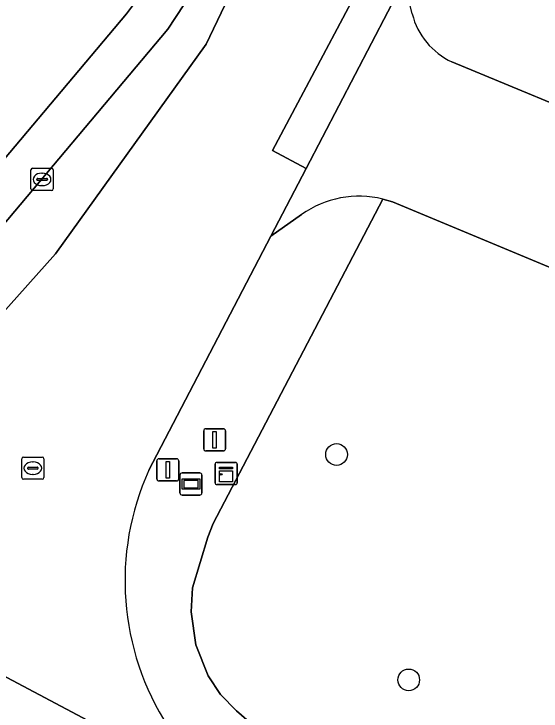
# Model space of a CAD drawing. Extents: x 156412 to 157779, y 382335 to 383768.
# Drawn here: x 157576.32 to 157600.07, y 382517 to 382548.38 of the extents above; entities that cross this region are included whole.
import ezdxf

# ---------------------------------------------------------------- set-up
doc = ezdxf.new("R2010")
doc.units = 0
for name, color, linetype in [('IMGEO_Berm_groen', 7, 'Continuous'), ('IMGEO_Boom', 7, 'Continuous'), ('IMGEO_Groenvoorziening', 7, 'Continuous'), ('IMGEO_Kast', 7, 'Continuous'), ('IMGEO_Kolk', 7, 'Continuous'), ('IMGEO_Lichtmast', 7, 'Continuous'), ('IMGEO_Rijbaan_lokaal_gesloten', 7, 'Continuous'), ('IMGEO_Rijbaan_lokaal_open', 7, 'Continuous'), ('IMGEO_Rijbaan_regionaal_gesloten', 7, 'Continuous'), ('IMGEO_Rioolput', 7, 'Continuous'), ('IMGEO_Verkeersbordpaal', 7, 'Continuous'), ('IMGEO_Voetpad_open', 7, 'Continuous'), ('IMGEO_Wegwijzer', 7, 'Continuous')]:
    doc.layers.add(name, color=color, linetype=linetype)

msp = doc.modelspace()

# ---------------------------------------------------------------- linework, layer by layer
at = {"layer": 'IMGEO_Berm_groen'}
for points in [[(157588.729, 382515.156), (157587.485, 382516.017), (157586.339, 382517.005), (157585.621, 382517.745), (157585.071, 382518.583), (157584.513, 382519.977), (157584.301, 382521.464), (157584.37, 382522.54), (157585.053, 382524.828), (157585.302, 382525.441), (157592.942, 382540.043)], [(157589.281, 382539.345), (157587.888, 382538.374), (157582.392, 382527.837)]]:
    msp.add_lwpolyline(points, dxfattribs=at)
for centre, radius, start, end in [((157591.861, 382535.76), 4.417, 75.8397, 125.749), ((157593.402, 382522.867), 12.08, 155.7051, 212.8688)]:
    msp.add_arc(centre, radius, start, end, dxfattribs=at)
at = {"layer": 'IMGEO_Boom'}
for centre in [(157590.855, 382528.548), (157594.104, 382518.405)]:
    msp.add_circle(centre, 0.489, dxfattribs=at)
at = {"layer": 'IMGEO_Groenvoorziening'}
for points in [[(157573.178, 382538.646), (157581.389, 382548.375), (157582.15, 382549.421), (157579.061, 382552.222), (157573.89, 382554.332), (157569.084, 382555.278), (157561.292, 382556.515), (157551.898, 382559.134), (157535.336, 382568.18), (157524.193, 382574.073), (157513.741, 382577.738), (157500.413, 382580.775), (157497.566, 382582.035), (157495.132, 382583.484), (157492.717, 382585.784)], [(157596.053, 382546.222), (157601.119, 382544.123), (157614.638, 382538.522), (157614.752, 382538.741), (157631.634, 382531.612)], [(157620.194, 382528.426), (157620.231, 382528.576), (157612.113, 382532.126), (157593.369, 382539.913), (157592.942, 382540.043), (157585.302, 382525.441), (157585.053, 382524.828), (157584.37, 382522.54), (157584.301, 382521.464), (157584.513, 382519.977), (157585.071, 382518.583), (157585.621, 382517.745), (157586.339, 382517.005), (157587.485, 382516.017), (157588.729, 382515.156), (157618.857, 382499.144), (157618.273, 382496.236)]]:
    msp.add_lwpolyline(points, dxfattribs=at)
msp.add_arc((157597.416, 382549.175), 3.252, 194.2036, 245.2242, dxfattribs=at)
at = {"layer": 'IMGEO_Kast'}
for p, q in [((157585.378, 382527.27), (157585.378, 382528.111)), ((157585.378, 382528.111), (157585.378, 382527.27)), ((157585.453, 382528.195), (157586.294, 382528.195)), ((157586.294, 382528.195), (157585.453, 382528.195)), ((157586.378, 382528.12), (157586.378, 382527.279)), ((157586.378, 382527.279), (157586.378, 382528.12)), ((157586.303, 382527.195), (157585.462, 382527.195)), ((157585.462, 382527.195), (157586.303, 382527.195))]:
    msp.add_line(p, q, dxfattribs=at)
for points in [[(157585.573, 382527.985), (157586.173, 382527.985), (157586.173, 382527.9), (157585.573, 382527.9), (157585.573, 382527.985)], [(157585.573, 382527.81), (157586.173, 382527.81), (157586.173, 382527.321), (157585.573, 382527.321), (157585.573, 382527.81)]]:
    msp.add_lwpolyline(points, dxfattribs=at)
msp.add_circle((157585.657, 382527.659), 0.0377, dxfattribs=at)
for centre, start, end in [((157585.456, 382528.117), 92.4484, 184.2845), ((157585.456, 382528.117), 92.4484, 184.2845), ((157586.3, 382528.117), 2.4484, 94.2845), ((157586.3, 382528.117), 2.4484, 94.2845), ((157586.3, 382527.273), 272.4484, 4.2845), ((157586.3, 382527.273), 272.4484, 4.2845), ((157585.456, 382527.273), 182.4484, 274.2845), ((157585.456, 382527.273), 182.4484, 274.2845)]:
    msp.add_arc(centre, 0.0779, start, end, dxfattribs=at)
at = {"layer": 'IMGEO_Kolk'}
for p, q in [((157577.161, 382541.431), (157578.013, 382541.431)), ((157577.086, 382540.505), (157577.086, 382541.357)), ((157577.574, 382541.211), (157577.599, 382541.211)), ((157578.087, 382541.357), (157578.087, 382540.505)), ((157577.345, 382540.925), (157577.345, 382540.937)), ((157577.783, 382540.888), (157577.385, 382540.888)), ((157577.388, 382540.974), (157577.786, 382540.974)), ((157577.829, 382540.937), (157577.829, 382540.925)), ((157577.597, 382540.651), (157577.572, 382540.651)), ((157578.013, 382540.431), (157577.161, 382540.431))]:
    msp.add_line(p, q, dxfattribs=at)
for points in [[(157577.161, 382541.431), (157578.013, 382541.431)], [(157577.086, 382540.505), (157577.086, 382541.357)], [(157578.087, 382541.357), (157578.087, 382540.505)], [(157578.013, 382540.431), (157577.161, 382540.431)]]:
    msp.add_lwpolyline(points, dxfattribs=at)
for centre, radius, start, end in [((157577.163, 382541.355), 0.0765, 91.552, 178.448), ((157577.163, 382541.355), 0.0765, 91.552, 178.448), ((157578.011, 382541.355), 0.0765, 1.552, 88.448), ((157578.011, 382541.355), 0.0765, 1.552, 88.448), ((157577.385, 382540.934), 0.0403, 85.8775, 175.7526), ((157577.382, 382540.924), 0.0366, 178.938, 274.7102), ((157577.786, 382540.931), 0.043, 264.8664, 352.4533), ((157577.79, 382540.936), 0.0386, 1.7309, 96.639), ((157577.163, 382540.507), 0.0765, 181.552, 268.448), ((157577.163, 382540.507), 0.0765, 181.552, 268.448), ((157578.011, 382540.507), 0.0765, 271.552, 358.448), ((157578.011, 382540.507), 0.0765, 271.552, 358.448)]:
    msp.add_arc(centre, radius, start, end, dxfattribs=at)
for centre, major_axis, ratio, start_param, end_param in [((157577.573, 382540.931), (-0.387, 0.002), 0.722429, 4.712389, 7.853982), ((157577.598, 382540.931), (-0.39, 0.002), 0.717154, 1.570796, 4.712389)]:
    msp.add_ellipse(centre, major_axis=major_axis, ratio=ratio, start_param=start_param, end_param=end_param, dxfattribs=at)
at = {"layer": 'IMGEO_Lichtmast'}
for p, q in [((157582.755, 382527.456), (157582.755, 382528.256)), ((157582.755, 382528.256), (157582.755, 382527.456)), ((157582.855, 382528.356), (157583.645, 382528.356)), ((157583.645, 382528.356), (157582.855, 382528.356)), ((157583.745, 382528.256), (157583.745, 382527.456)), ((157583.745, 382527.456), (157583.745, 382528.256)), ((157583.645, 382527.356), (157582.855, 382527.356)), ((157582.855, 382527.356), (157583.645, 382527.356))]:
    msp.add_line(p, q, dxfattribs=at)
msp.add_lwpolyline([(157583.175, 382528.231), (157583.325, 382528.231), (157583.325, 382527.481), (157583.175, 382527.481), (157583.175, 382528.231)], dxfattribs=at)
for centre, start, end in [((157582.855, 382528.256), 90, 180), ((157582.855, 382528.256), 90, 180), ((157583.645, 382528.256), 0, 90), ((157583.645, 382528.256), 360, 90), ((157582.855, 382527.456), 180, 270), ((157582.855, 382527.456), 180, 270), ((157583.645, 382527.456), 270, 0), ((157583.645, 382527.456), 270, 0)]:
    msp.add_arc(centre, 0.1, start, end, dxfattribs=at)
at = {"layer": 'IMGEO_Rijbaan_lokaal_gesloten'}
for points in [[(157593.539, 382564.895), (157592.231, 382565.566), (157587.698, 382556.372), (157583.975, 382548.79), (157583.257, 382547.69), (157574.608, 382537.428), (157573.203, 382535.949), (157574.97, 382534.092), (157575.7, 382534.786), (157578.196, 382537.575), (157584.985, 382547.01)], [(157599.999, 382561.582), (157598.624, 382562.287), (157587.967, 382542.234), (157589.483, 382541.428), (157593.906, 382549.898)]]:
    msp.add_lwpolyline(points, close=True, dxfattribs=at)
for points in [[(157598.624, 382562.287), (157593.539, 382564.895), (157584.985, 382547.01), (157578.196, 382537.575), (157575.7, 382534.786), (157574.97, 382534.092), (157575.727, 382533.297)], [(157582.392, 382527.837), (157587.888, 382538.374), (157589.483, 382541.428), (157587.967, 382542.234), (157598.624, 382562.287)], [(157561.419, 382526.238), (157587.432, 382512.456)]]:
    msp.add_lwpolyline(points, dxfattribs=at)
msp.add_arc((157593.402, 382522.867), 12.08, 155.7051, 212.8688, dxfattribs=at)
at = {"layer": 'IMGEO_Rijbaan_lokaal_open'}
for points in [[(157594.263, 382548.377), (157593.906, 382549.898), (157589.483, 382541.428), (157587.888, 382538.374), (157589.281, 382539.345)], [(157592.942, 382540.043), (157593.369, 382539.913), (157612.113, 382532.126), (157614.638, 382538.522), (157601.119, 382544.123), (157596.053, 382546.222)]]:
    msp.add_lwpolyline(points, dxfattribs=at)
for centre, radius, start, end in [((157597.416, 382549.175), 3.252, 194.2036, 245.2242), ((157591.861, 382535.76), 4.417, 75.8397, 125.749)]:
    msp.add_arc(centre, radius, start, end, dxfattribs=at)
at = {"layer": 'IMGEO_Rijbaan_regionaal_gesloten'}
msp.add_lwpolyline([(157612.905, 382499.174), (157587.432, 382512.456), (157561.419, 382526.238)], dxfattribs=at)
at = {"layer": 'IMGEO_Rioolput'}
for p, q in [((157576.67, 382527.508), (157576.67, 382528.36)), ((157576.745, 382528.434), (157577.597, 382528.434)), ((157577.158, 382528.214), (157577.183, 382528.214)), ((157577.671, 382528.36), (157577.671, 382527.508)), ((157576.929, 382527.928), (157576.929, 382527.94)), ((157576.972, 382527.977), (157577.37, 382527.977)), ((157577.413, 382527.94), (157577.413, 382527.928)), ((157577.367, 382527.891), (157576.969, 382527.891)), ((157577.181, 382527.654), (157577.156, 382527.654)), ((157577.597, 382527.434), (157576.745, 382527.434))]:
    msp.add_line(p, q, dxfattribs=at)
for points in [[(157576.67, 382527.508), (157576.67, 382528.36)], [(157576.745, 382528.434), (157577.597, 382528.434)], [(157577.671, 382528.36), (157577.671, 382527.508)], [(157577.597, 382527.434), (157576.745, 382527.434)]]:
    msp.add_lwpolyline(points, dxfattribs=at)
for centre, radius, start, end in [((157576.747, 382528.358), 0.0765, 91.552, 178.448), ((157576.747, 382528.358), 0.0765, 91.552, 178.448), ((157577.595, 382528.358), 0.0765, 1.552, 88.448), ((157577.595, 382528.358), 0.0765, 1.552, 88.448), ((157576.969, 382527.937), 0.0403, 85.8775, 175.7526), ((157576.966, 382527.927), 0.0366, 178.938, 274.7102), ((157577.37, 382527.934), 0.043, 264.8664, 352.4533), ((157577.374, 382527.939), 0.0386, 1.7309, 96.639), ((157576.747, 382527.51), 0.0765, 181.552, 268.448), ((157576.747, 382527.51), 0.0765, 181.552, 268.448), ((157577.595, 382527.51), 0.0765, 271.552, 358.448), ((157577.595, 382527.51), 0.0765, 271.552, 358.448)]:
    msp.add_arc(centre, radius, start, end, dxfattribs=at)
for centre, major_axis, ratio, start_param, end_param in [((157577.157, 382527.934), (-0.387, 0.002), 0.722429, 4.712389, 7.853982), ((157577.182, 382527.934), (-0.39, 0.002), 0.717154, 1.570796, 4.712389)]:
    msp.add_ellipse(centre, major_axis=major_axis, ratio=ratio, start_param=start_param, end_param=end_param, dxfattribs=at)
at = {"layer": 'IMGEO_Verkeersbordpaal'}
for p, q in [((157584.867, 382528.807), (157584.867, 382529.607)), ((157584.867, 382529.607), (157584.867, 382528.807)), ((157584.967, 382529.707), (157585.757, 382529.707)), ((157585.757, 382529.707), (157584.967, 382529.707)), ((157585.857, 382529.607), (157585.857, 382528.807)), ((157585.857, 382528.807), (157585.857, 382529.607)), ((157585.757, 382528.707), (157584.967, 382528.707)), ((157584.967, 382528.707), (157585.757, 382528.707))]:
    msp.add_line(p, q, dxfattribs=at)
msp.add_lwpolyline([(157585.287, 382529.582), (157585.437, 382529.582), (157585.437, 382528.832), (157585.287, 382528.832), (157585.287, 382529.582)], dxfattribs=at)
for centre, start, end in [((157584.967, 382529.607), 90, 180), ((157584.967, 382529.607), 90, 180), ((157585.757, 382529.607), 0, 90), ((157585.757, 382529.607), 360, 90), ((157584.967, 382528.807), 180, 270), ((157584.967, 382528.807), 180, 270), ((157585.757, 382528.807), 270, 0), ((157585.757, 382528.807), 270, 0)]:
    msp.add_arc(centre, 0.1, start, end, dxfattribs=at)
at = {"layer": 'IMGEO_Voetpad_open'}
for points in [[(157619.001, 382620.92), (157623.243, 382630.16), (157621.801, 382630.842), (157617.451, 382621.599), (157614.634, 382615.599), (157612.908, 382611.921), (157611.767, 382609.497), (157592.856, 382571.22), (157591.04, 382567.438), (157585.985, 382557.189), (157582.928, 382550.997), (157582.15, 382549.421), (157581.389, 382548.375), (157573.178, 382538.646)], [(157573.203, 382535.949), (157574.608, 382537.428), (157583.257, 382547.69), (157583.975, 382548.79), (157587.698, 382556.372), (157592.231, 382565.566), (157612.686, 382607.69), (157613.775, 382609.934), (157614.36, 382611.13), (157616.18, 382614.932), (157619.001, 382620.92)]]:
    msp.add_lwpolyline(points, dxfattribs=at)
at = {"layer": 'IMGEO_Wegwijzer'}
for p, q in [((157583.8, 382526.818), (157583.8, 382527.618)), ((157583.8, 382527.618), (157583.8, 382526.818)), ((157583.9, 382527.718), (157584.69, 382527.718)), ((157584.69, 382527.718), (157583.9, 382527.718)), ((157584.79, 382527.618), (157584.79, 382526.818)), ((157584.79, 382526.818), (157584.79, 382527.618)), ((157584.69, 382526.718), (157583.9, 382526.718)), ((157583.9, 382526.718), (157584.69, 382526.718))]:
    msp.add_line(p, q, dxfattribs=at)
for points in [[(157583.901, 382527.45), (157584.689, 382527.45), (157584.689, 382526.986), (157583.901, 382526.986), (157583.901, 382527.45)], [(157583.966, 382527.385), (157583.966, 382527.051), (157584.624, 382527.051), (157584.624, 382527.385), (157583.966, 382527.385)]]:
    msp.add_lwpolyline(points, dxfattribs=at)
for centre, start, end in [((157583.9, 382527.618), 90, 180), ((157583.9, 382527.618), 90, 180), ((157584.69, 382527.618), 0, 90), ((157584.69, 382527.618), 360, 90), ((157583.9, 382526.818), 180, 270), ((157583.9, 382526.818), 180, 270), ((157584.69, 382526.818), 270, 0), ((157584.69, 382526.818), 270, 0)]:
    msp.add_arc(centre, 0.1, start, end, dxfattribs=at)

doc.saveas('drawing.dxf')
